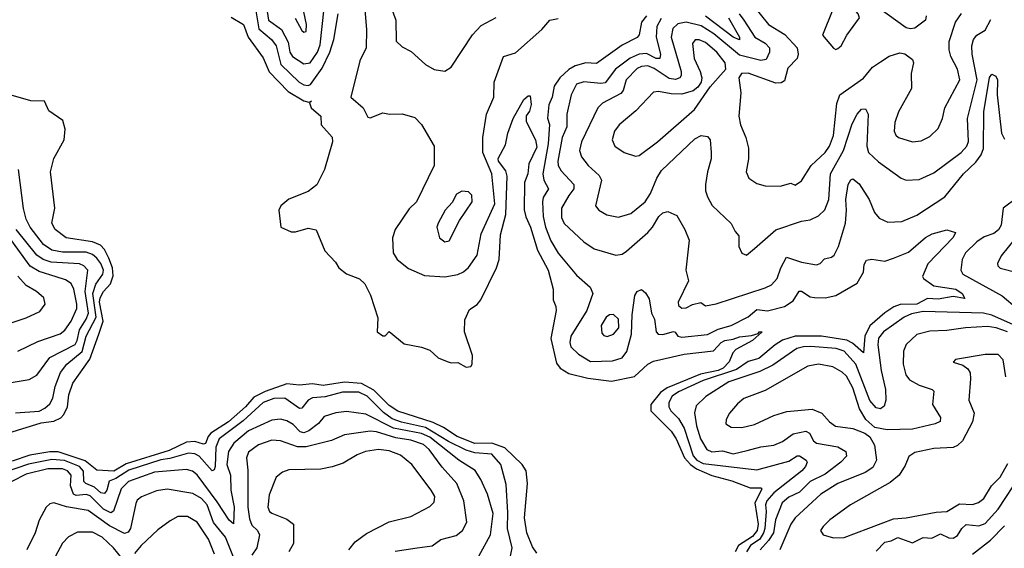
# Model space of a CAD drawing. Extents: x 1443846 to 1577407, y 839182 to 927291.
# Tile 385 of 535: x 1550364 to 1554974, y 878872 to 881347. Entities that reach past the tile are written whole.
import ezdxf

# ---------------------------------------------------------------- set-up
doc = ezdxf.new("R2010")
doc.units = 0

msp = doc.modelspace()

# ---------------------------------------------------------------- linework, layer by layer
at = {"layer": '0CON20XD'}
for points in [[(1552088.2, 881448.2), (1552125.4, 881345), (1552127.2, 881247.2), (1552155, 881219.2), (1552197.3, 881197.3), (1552265, 881137.5), (1552305, 881114.4), (1552355, 881106), (1552385, 881124), (1552484.2, 881275.8), (1552525, 881319.5), (1552595, 881357.5)], [(1554185, 881207.5), (1554195, 881212.5), (1554210, 881225), (1554237.1, 881275), (1554295.5, 881355), (1554289.6, 881375), (1554272.9, 881395), (1554235, 881431.9), (1554215, 881438.6), (1554199.3, 881430.7), (1554170.9, 881395), (1554123.3, 881275), (1554175, 881213.3), (1554185, 881207.5)], [(1554607.8, 881365), (1554604.6, 881345), (1554555, 881307.3), (1554535, 881303.8), (1554515, 881308.6), (1554336.7, 881436.7)], [(1551467.1, 881407.1), (1551483.9, 881303.9), (1551543.2, 881255), (1551565.3, 881225.3), (1551586.6, 881136.6), (1551672.5, 881055), (1551695, 881041.8), (1551715, 881038.9), (1551726, 881044), (1551780.5, 881119.5), (1551816.1, 881195), (1551834.8, 881254.8)], [(1551523, 881385), (1551529.6, 881345), (1551590.8, 881300.8), (1551621, 881241), (1551629.6, 881195), (1551641.4, 881175), (1551695, 881139.7), (1551725, 881144.7), (1551759, 881195), (1551770.6, 881229.4), (1551789.3, 881400.7)], [(1551653.8, 881353.8), (1551685, 881295.7), (1551695, 881288.6), (1551705, 881291.2), (1551707.8, 881325), (1551695, 881383.8)], [(1551979.6, 881395), (1551988.8, 881298.8), (1551987.2, 881215), (1551956.5, 881155), (1551914.5, 880984.5), (1551972.9, 880935), (1551995, 880890), (1552005, 880887.5), (1552065, 880910.8), (1552095.7, 880904.3), (1552155, 880906.7), (1552215, 880889.4), (1552245, 880856), (1552304.4, 880755), (1552304.4, 880665), (1552221.5, 880495), (1552188.6, 880461.4), (1552122, 880365), (1552110, 880325), (1552112.3, 880255), (1552131.8, 880225), (1552185, 880182.1), (1552260.1, 880150.1), (1552355, 880143.5), (1552415, 880154.7), (1552442.9, 880167.1), (1552465, 880186.2), (1552505.9, 880244.1), (1552525.2, 880345), (1552589.2, 880485), (1552574.3, 880625), (1552532.1, 880725), (1552532.1, 880795), (1552549.2, 880905), (1552583.8, 880985), (1552585.6, 881055), (1552630, 881175), (1552685, 881191.5), (1552808.8, 881301.2), (1552845.9, 881344.1), (1552885, 881352.7)], [(1553804.7, 881405), (1553869.7, 881325), (1553947.2, 881277.2), (1554004.8, 881214.8), (1554009.5, 881185), (1554004.7, 881165), (1553960.3, 881119.7), (1553945, 881061.5), (1553929.4, 881050.6), (1553905, 881050.4), (1553775, 881096.2), (1553743.3, 881095), (1553731.2, 881075), (1553740.5, 881005), (1553731.1, 880895), (1553738.8, 880855), (1553764.5, 880795), (1553776.4, 880745), (1553776.7, 880695), (1553765.8, 880635), (1553778, 880605), (1553815, 880580), (1553855, 880569.5), (1553925, 880567.3), (1553975, 880582), (1553995, 880572.5), (1554025, 880592), (1554070, 880665), (1554135, 880725.3), (1554156.1, 880755), (1554175.2, 880805), (1554189.6, 880955), (1554204.2, 880995), (1554315, 881073.5), (1554356.9, 881125), (1554395, 881149.8), (1554435, 881176), (1554485, 881191.4), (1554507.8, 881187.8), (1554545, 881160), (1554549.1, 881145), (1554537.5, 881095), (1554540, 881025), (1554478.5, 880915), (1554462.1, 880865), (1554459.1, 880825), (1554466.1, 880806.1), (1554479.2, 880795), (1554545, 880774.6), (1554585, 880779.5), (1554625, 880799.4), (1554665, 880838), (1554684.6, 880885), (1554696.2, 880935), (1554765.4, 881065), (1554755.4, 881115), (1554723.9, 881175), (1554715.9, 881205.9), (1554715.9, 881245), (1554745.3, 881335), (1554774.5, 881375.5)], [(1551355, 881359.2), (1551412.9, 881325), (1551433.4, 881265), (1551505, 881168.1), (1551532.2, 881102.2), (1551620.9, 881010.9), (1551695, 880966.8), (1551718.8, 880961.2), (1551730, 880965), (1551721.7, 880958.3), (1551729.2, 880935), (1551774, 880895), (1551776.2, 880855), (1551826.6, 880796.6), (1551829.5, 880775), (1551790.9, 880645), (1551756.2, 880573.8), (1551715, 880542.5), (1551625, 880506.2), (1551587.5, 880475), (1551577.5, 880455), (1551587.5, 880375), (1551636.1, 880353.9), (1551655, 880353.8), (1551715, 880371.2), (1551753, 880363), (1551793.8, 880265), (1551842.3, 880212.3), (1551858.8, 880185), (1551895, 880157.5), (1551955, 880134.3), (1551980.7, 880110.7), (1552007.2, 880057.2), (1552040.6, 879950.6), (1552038, 879885), (1552065, 879866.7), (1552075, 879866.7), (1552095, 879887.5), (1552165, 879828.9), (1552246.2, 879813.8), (1552285, 879800), (1552323.9, 879763.9), (1552365, 879746.7), (1552385, 879740), (1552415, 879742.5), (1552455, 879720), (1552476.7, 879723.3), (1552482.5, 879735), (1552484, 879775), (1552446.5, 879885), (1552448, 879942), (1552470.6, 879989.4), (1552505.9, 880014.1), (1552522.7, 880035), (1552597.5, 880185), (1552609.6, 880225), (1552615, 880340), (1552640.3, 880435), (1552647.2, 880615), (1552640.1, 880640.1), (1552605.6, 880685), (1552605, 880697.5), (1552639.2, 880760.8), (1552650.4, 880815), (1552675.5, 880885), (1552725, 880972.9), (1552745, 880991.2), (1552755, 880990), (1552759.3, 880950.7), (1552750.9, 880919.1), (1552735, 880897.5), (1552735, 880870), (1552779.4, 880785), (1552785, 880750), (1552748.6, 880671.4), (1552742.7, 880625), (1552728.2, 880585), (1552726.6, 880456.6), (1552733.3, 880423.3), (1552756.1, 880376.1), (1552788.5, 880268.5), (1552838.3, 880175), (1552862.2, 880085), (1552862.2, 880035), (1552874.4, 880005), (1552875.5, 879985), (1552851.6, 879855), (1552878.3, 879738.3), (1552895, 879716), (1552935, 879690.3), (1553025, 879668.3), (1553135.2, 879655.2), (1553243, 879677), (1553305, 879734.4), (1553332.4, 879747.6), (1553475, 879780.6), (1553613.3, 879796.7), (1553648.2, 879835), (1553665, 879844.7), (1553705, 879850.7), (1553735, 879862.4), (1553790.9, 879869.1), (1553822.5, 879877.5), (1553825.8, 879885.8), (1553840, 879885), (1553795, 879844.4), (1553716.5, 879803.5), (1553703.1, 879786.9), (1553686.2, 879745), (1553658.3, 879715), (1553635, 879704.8), (1553552.3, 879687.7), (1553396.5, 879623.5), (1553365, 879601.3), (1553319.3, 879545), (1553319.2, 879515), (1553415, 879420.9), (1553437.5, 879385), (1553477, 879295), (1553505, 879264)], [(1551834.8, 881254.8), (1551856.2, 881373.8)], [(1553298.6, 881365), (1553275.6, 881335), (1553264.2, 881275.8), (1553255, 881262.9), (1553185, 881228.4), (1553065, 881142.5), (1553015, 881144.8), (1552965, 881130.6), (1552935, 881114.2), (1552892.9, 881075), (1552866, 881035), (1552858.1, 880985), (1552841.7, 880948.3), (1552835.9, 880885.9), (1552844.2, 880855.8), (1552838.4, 880765), (1552813.6, 880625), (1552818.3, 880595), (1552840, 880555), (1552814.7, 880515), (1552811.4, 880495), (1552815.6, 880425), (1552825.9, 880375), (1552851.2, 880311.2), (1552885, 880254.6), (1552970.7, 880150.7), (1553035.6, 880095), (1553048.2, 880065), (1553020, 879985), (1552945.3, 879865), (1552939.5, 879835), (1552945, 879815.7), (1552980.9, 879780.9), (1553036.9, 879746.9), (1553139.8, 879750.2), (1553185, 879764), (1553206.7, 879793.3), (1553228, 879875), (1553232.5, 879965), (1553245, 880056.2), (1553255, 880074.2), (1553275, 880084), (1553295, 880068), (1553310.8, 880040.8), (1553323, 879973), (1553336.1, 879945), (1553345, 879886), (1553354.2, 879874.2), (1553375, 879873), (1553425, 879886.9), (1553433.7, 879883.7), (1553445.6, 879865), (1553465, 879860.5), (1553585, 879873.5), (1553635, 879898.8), (1553695, 879915.7), (1553775, 879956.6), (1553815, 879990.8), (1553865.5, 879984.5), (1553945.2, 880004.8), (1553985, 880031.5), (1554013.6, 880076.4), (1554025, 880075.3), (1554065, 880050), (1554085, 880045.9), (1554135, 880044.8), (1554185, 880055.9), (1554285, 880113.1), (1554314.3, 880165), (1554318.8, 880201.2), (1554328.8, 880221.2), (1554354.2, 880225.8), (1554415, 880216.5), (1554455, 880230.9), (1554525, 880258.9), (1554605, 880326.8), (1554636.2, 880345), (1554705, 880363.3), (1554745, 880350), (1554735, 880327.5), (1554616.2, 880203.8), (1554591.2, 880145), (1554596.2, 880135), (1554645, 880100.4), (1554747.9, 880085), (1554776.9, 880065), (1554788.8, 880041.2), (1554735, 880051.6), (1554665, 880038.7), (1554615, 880041.9), (1554565, 880014.7), (1554486.6, 880013.4), (1554456.8, 880003.2), (1554414.9, 879975.1), (1554345, 879913.2), (1554320.9, 879865), (1554315, 879787.5), (1554263, 879833), (1554237.3, 879847.3), (1554118.8, 879865), (1553995.3, 879864.7), (1553935, 879846.3), (1553901.1, 879825), (1553825, 879760.3), (1553775, 879747.2), (1553720, 879710), (1553565, 879657.1), (1553448.2, 879605), (1553419.2, 879585), (1553404.3, 879555), (1553404.2, 879535), (1553412.8, 879515), (1553449.4, 879479.4), (1553475.3, 879435.3), (1553517.9, 879305), (1553535, 879284.9), (1553565, 879268.5), (1553815, 879239.5), (1553965, 879280.4), (1554005, 879304.6), (1554015.6, 879305), (1554046.5, 879285), (1554051.2, 879275), (1554043.4, 879255), (1554026.9, 879235), (1553895, 879131.6), (1553862.4, 879095), (1553856.6, 879075), (1553859.9, 879045), (1553853, 878965), (1553846.7, 878945), (1553829, 878915), (1553786, 878885), (1553767.1, 878855)], [(1553367.9, 881352.1), (1553347.4, 881315), (1553343.6, 881265), (1553364.8, 881185), (1553361.9, 881165), (1553345, 881165.7), (1553298.8, 881188.8), (1553265, 881186), (1553223.2, 881166.8), (1553153.1, 881115), (1553105, 881052.1), (1553085, 881048.7), (1553005, 881056.4), (1552971.2, 881045), (1552945.8, 880995), (1552925.8, 880905), (1552926.8, 880845), (1552904.8, 880795.2), (1552884.5, 880685), (1552886.2, 880665), (1552899.5, 880639.5), (1552959.3, 880575), (1552958.4, 880555), (1552935.5, 880524.5), (1552901.6, 880465), (1552901.3, 880421.3), (1552913.3, 880393.3), (1553005, 880307.5), (1553054, 880274), (1553155, 880244.4), (1553185, 880250), (1553205, 880262.5), (1553305, 880350.3), (1553327.1, 880375), (1553356.5, 880425), (1553375, 880442.4), (1553398.8, 880448.8), (1553440.5, 880430.5), (1553478.5, 880365), (1553499.1, 880315), (1553483.6, 880175), (1553495.5, 880125), (1553446.9, 880025), (1553449.4, 880009.4), (1553465, 879996.7), (1553485, 879997.5), (1553515, 880014), (1553553.2, 880023.2), (1553575, 880006.9), (1553625, 880016.6), (1553855, 880091.3), (1553885, 880106.2), (1553911.1, 880135), (1553927.6, 880185), (1553955, 880234.5), (1554025, 880212.5), (1554095, 880199.2), (1554111.4, 880205), (1554132.4, 880227.6), (1554165, 880234.6), (1554177.8, 880245), (1554197.7, 880285), (1554230.5, 880395), (1554236.1, 880455), (1554232, 880505), (1554243.9, 880576.1), (1554255, 880598), (1554265, 880601.2), (1554295, 880578), (1554340.9, 880505), (1554367.1, 880445), (1554388.5, 880418.5), (1554428.9, 880398.9), (1554495, 880402.5), (1554565, 880431.8), (1554695, 880518), (1554782.9, 880625), (1554840.4, 880679.6), (1554865.4, 880714.7), (1554876.6, 880743.4), (1554877.9, 880915), (1554904.2, 881075.8), (1554915, 881092.2), (1554935, 881083.1), (1554941.9, 881065), (1554941.1, 880995), (1554961.4, 880815), (1554975, 880787.3)], [(1553732.6, 881375), (1553755, 881345.3), (1553805.6, 881265.6), (1553855, 881237.8), (1553875.2, 881215.2), (1553875.3, 881195), (1553858.7, 881161.3), (1553833.9, 881156.1), (1553735, 881181.5), (1553615, 881280.4), (1553555, 881318.2), (1553485, 881334.9), (1553445, 881327.8), (1553422.7, 881305), (1553414.8, 881265.2), (1553460.6, 881105), (1553461.4, 881085), (1553455.3, 881075), (1553435, 881066.2), (1553405, 881071.7), (1553335, 881117.9), (1553305, 881130.2), (1553275, 881128.6), (1553255, 881118.9), (1553203.3, 881065), (1553189.1, 881015), (1553179.1, 881000.9), (1553093.2, 880956.8), (1553070.4, 880935), (1552995.3, 880775), (1552986, 880735), (1552994.6, 880705), (1553025.4, 880665), (1553077.4, 880617.4), (1553088.5, 880595), (1553060, 880475), (1553075.8, 880455), (1553113.6, 880433.6), (1553167.6, 880422.4), (1553225, 880438.9), (1553292.7, 880495), (1553317.2, 880532.8), (1553347.5, 880605), (1553369.2, 880640.8), (1553525, 880788.8), (1553555, 880804.4), (1553585, 880800.8), (1553596.7, 880785), (1553602.1, 880725), (1553601.5, 880695), (1553584, 880635), (1553575.3, 880575), (1553575.4, 880545), (1553585, 880518), (1553606.7, 880476.7), (1553695, 880392.9), (1553714.6, 880354.6), (1553732, 880335), (1553730.8, 880285), (1553745, 880253.8), (1553767.5, 880245), (1553805, 880275.8), (1553905, 880363.6), (1554025, 880403.5), (1554065, 880409.5), (1554105, 880428.5), (1554133.7, 880456.4), (1554152.9, 880505), (1554159.8, 880625), (1554220.8, 880735), (1554261.2, 880858.8), (1554285, 880904.4), (1554305, 880927.8), (1554325, 880930), (1554337.3, 880905), (1554331.1, 880755), (1554338.2, 880725), (1554385, 880680.9), (1554492, 880605), (1554515, 880595.6), (1554575, 880598.8), (1554645, 880630), (1554771.5, 880725), (1554798.7, 880755), (1554807.3, 880777.3), (1554802, 880885), (1554847.8, 881065), (1554823.9, 881186.1), (1554822.6, 881225), (1554829.7, 881255), (1554844.8, 881275.2), (1554885, 881298.4), (1554911.5, 881348.5)], [(1553683.2, 881355), (1553735, 881265.4), (1553735, 881252.7), (1553705, 881265.2), (1553575, 881362.8)], [(1553247.5, 880707.5), (1553265, 880711.9), (1553351.1, 880775), (1553523.9, 880926.1), (1553597.8, 881032.2), (1553671.2, 881115), (1553666.7, 881145), (1553628, 881195), (1553575, 881239.5), (1553545, 881252.9), (1553526.9, 881253.1), (1553514, 881235), (1553521.4, 881165), (1553550.4, 881105), (1553557.3, 881075), (1553554.5, 881055), (1553539.6, 881030.4), (1553516.8, 881013.2), (1553465, 880998.4), (1553415, 881000), (1553355, 881011.5), (1553331.7, 881008.3), (1553249.7, 880920.3), (1553171.5, 880855), (1553149.1, 880825), (1553138.5, 880785), (1553150, 880755), (1553193.8, 880725), (1553247.5, 880707.5)], [(1550309.3, 879410.7), (1550465, 879459.8), (1550525, 879467.3), (1550556.5, 879483.5), (1550571, 879499), (1550588.6, 879535), (1550595, 879590), (1550612.9, 879645), (1550692.7, 879757.3), (1550734.5, 879875), (1550755.1, 879935), (1550738.8, 880025), (1550740.5, 880045), (1550757, 880075), (1550789.8, 880110.2), (1550802.3, 880147.7), (1550798.9, 880185), (1550781.1, 880231.1), (1550761.6, 880271.6), (1550742, 880292), (1550705, 880307.2), (1550582.5, 880325), (1550530, 880365), (1550514.4, 880395), (1550528.8, 880465), (1550508, 880635), (1550525, 880697.5), (1550573.3, 880785), (1550578, 880835), (1550566, 880875), (1550500.3, 880920.3), (1550480, 880965), (1550416.5, 880966.5), (1550325, 880992.9)], [(1550345, 879505.8), (1550455, 879514.8), (1550481.9, 879528.1), (1550505, 879549.3), (1550519.1, 879575), (1550531, 879629), (1550555, 879694.6), (1550585, 879734.7), (1550656.8, 879793.2), (1550675, 879865.9), (1550722, 879955), (1550706.4, 880065), (1550721.5, 880108.5), (1550753.2, 880155), (1550756.2, 880175), (1550744.3, 880205), (1550725, 880230.6), (1550705, 880247.4), (1550675, 880259.1), (1550565, 880258.1), (1550515, 880267.7), (1550476, 880295), (1550413.4, 880375), (1550395, 880413.1), (1550382.3, 880462.3), (1550358.3, 880645)], [(1552355, 880306.7), (1552375, 880311.2), (1552422.9, 880407.1), (1552482.5, 880495), (1552481.1, 880525), (1552465, 880541.1), (1552435, 880544.4), (1552409.5, 880530.5), (1552389.3, 880490.7), (1552356.9, 880455), (1552322.9, 880395), (1552317.5, 880375), (1552330, 880325), (1552355, 880306.7)], [(1555035.5, 880514.5), (1554969.3, 880465), (1554958.9, 880385), (1554947.5, 880362.5), (1554925, 880346.5), (1554879.7, 880330.3), (1554845, 880306.8), (1554792, 880255), (1554776.1, 880225), (1554771.2, 880175), (1554780, 880155), (1554964.8, 880054.8), (1555033.9, 879995)], [(1550355, 879795.3), (1550449.4, 879840.6), (1550554.3, 879875.7), (1550576.4, 879893.6), (1550605.7, 879935), (1550631.4, 879995), (1550632.2, 880015), (1550617.6, 880085), (1550605, 880111.2), (1550579.4, 880129.4), (1550535, 880143), (1550455, 880167.8), (1550413.6, 880193.6), (1550310, 880335)], [(1550315, 879646.7), (1550408.1, 879661.9), (1550445, 879683.3), (1550504.8, 879765.2), (1550624.1, 879825.9), (1550633.9, 879845), (1550644.4, 879895), (1550676.3, 879945), (1550687, 879973), (1550671.1, 880075), (1550683.2, 880175), (1550665, 880194.7), (1550643.8, 880203.8), (1550512, 880212), (1550474.9, 880224.9), (1550445.2, 880245), (1550348.5, 880365)], [(1555025, 880321.8), (1554958.7, 880241.3), (1554942.7, 880205), (1554943.6, 880195), (1554955, 880183.3), (1555035, 880164)], [(1550325, 879928.2), (1550395, 879951.2), (1550458.7, 879981.3), (1550484.3, 880015), (1550477.8, 880045), (1550442.9, 880075), (1550395, 880102.3), (1550355, 880146.1)], [(1553115, 879863.8), (1553145, 879874.6), (1553169.5, 879905), (1553167.8, 879945), (1553145, 879966.8), (1553125, 879964.7), (1553109.6, 879955), (1553086.7, 879915), (1553089.4, 879879.4), (1553098.8, 879868.8), (1553115, 879863.8)], [(1555017.7, 879917.7), (1554915, 879963.6), (1554877, 879973), (1554595, 879980.2), (1554539.4, 879970.6), (1554505, 879954.8), (1554408.4, 879885), (1554385, 879855.5), (1554382.2, 879825), (1554397.3, 879705), (1554417.5, 879615), (1554419.4, 879565), (1554412.4, 879537.6), (1554395, 879525.3), (1554375, 879529.3), (1554344.5, 879564.5), (1554279.7, 879735), (1554225, 879794.8), (1554187.1, 879807.2), (1554066.3, 879816.3), (1554033.9, 879816.1), (1554002.2, 879807.8), (1553891.1, 879728.9), (1553829.4, 879700.6), (1553685, 879652), (1553577.3, 879582.7), (1553531.1, 879538.9), (1553524.2, 879505.8), (1553533.4, 879445), (1553551.5, 879385), (1553581.3, 879335), (1553605, 879323.9), (1553655, 879328.3), (1553705, 879314.8), (1553770.5, 879329.5), (1553835, 879347.1), (1553895, 879354.7), (1553935, 879371.6), (1553985, 879408.6), (1554045, 879420.5), (1554061.7, 879411.7), (1554080.9, 879375), (1554094.2, 879364.2), (1554195, 879346.5), (1554232.9, 879325), (1554235, 879304), (1554208.9, 879275), (1554135, 879219), (1554065.8, 879185), (1554015.1, 879134.9), (1553965, 879111.3), (1553934.9, 879085.1), (1553902.7, 879005), (1553893.1, 878945), (1553870.8, 878909.2), (1553830.7, 878865)], [(1554988.4, 879885), (1554935.6, 879905), (1554895, 879911), (1554792.5, 879905), (1554705, 879891.2), (1554625, 879889.4), (1554565, 879872.5), (1554515, 879826.7), (1554502.7, 879795), (1554500, 879735), (1554513.8, 879685), (1554530.8, 879660.8), (1554575.2, 879635.2), (1554636.2, 879616.2), (1554645, 879607.5), (1554637.7, 879545), (1554675.5, 879485), (1554673.6, 879466.4), (1554651.2, 879455), (1554545, 879429.4), (1554425, 879426.5), (1554368.5, 879438.5), (1554325.4, 879475), (1554295.5, 879525.5), (1554265, 879622.7), (1554235, 879677.3), (1554215, 879697.1), (1554171.9, 879721.9), (1554105, 879734.7), (1554054.8, 879725.2), (1553855, 879610.8), (1553755, 879573.6), (1553725, 879548.9), (1553688.1, 879505), (1553672.5, 879475), (1553670, 879455), (1553695, 879439.5), (1553745, 879437.5), (1553805, 879451.6), (1553895, 879493.8), (1553956.7, 879513.3), (1554075, 879523.5), (1554120, 879505), (1554155.5, 879465), (1554184.3, 879444.3), (1554265, 879432.5), (1554321.7, 879411.7), (1554345, 879394.4), (1554366.7, 879355), (1554375.3, 879285), (1554359.1, 879250.9), (1554323, 879227), (1554195, 879176.2), (1554114.5, 879125.5), (1553994.5, 879015.5), (1553974.8, 878985.2), (1553923.9, 878865)], [(1554981.8, 879675), (1554968.1, 879755), (1554945, 879779.4), (1554885, 879779.1), (1554745, 879755.6), (1554735, 879743.3), (1554779.7, 879729.7), (1554802.7, 879712.7), (1554813.7, 879693.7), (1554816.4, 879665), (1554807.5, 879565), (1554832.4, 879505), (1554824.7, 879465), (1554777.7, 879375), (1554755, 879353.8), (1554735, 879343.5), (1554645, 879339.6), (1554555, 879320), (1554527.8, 879302.2), (1554509.7, 879259.7), (1554481.2, 879215), (1554439.9, 879180.1), (1554254.7, 879075.3), (1554157.1, 879005), (1554125.7, 878975), (1554114.2, 878955), (1554125.7, 878935.7), (1554175, 878921.8), (1554225, 878922.7), (1554455, 879009.5), (1554515.3, 879014.7), (1554655, 879041.9), (1554705, 879044.2), (1554765, 879080.6), (1554825, 879076.8), (1554854, 879086), (1554878.7, 879105), (1554913.6, 879165), (1554955, 879204.6), (1554990.1, 879269.9)], [(1552785, 878849.2), (1552765, 878878.8), (1552738, 878945), (1552727.5, 879015), (1552742.5, 879175), (1552735.9, 879235), (1552717.6, 879265), (1552635, 879343.2), (1552575, 879364.5), (1552495, 879363.5), (1552412.4, 879395), (1552348.4, 879438.4), (1552300.5, 879460.5), (1552135, 879514.4), (1552095, 879540.4), (1552022.8, 879612.8), (1551965, 879643.1), (1551885, 879649.5), (1551785, 879633.8), (1551735, 879641.6), (1551675, 879636.3), (1551615, 879641.5), (1551513.4, 879606.6), (1551460.2, 879579.8), (1551421.7, 879535), (1551342.4, 879465), (1551259.5, 879410.5), (1551246.8, 879395), (1551235, 879362.9), (1551225, 879359), (1551185, 879371.7), (1551145, 879369.4), (1551065, 879329.9), (1550862.2, 879267.7), (1550805, 879232.6), (1550725, 879237.8), (1550671.7, 879281.7), (1550545, 879323.8), (1550505, 879324), (1550412, 879308), (1550329.2, 879280.8)], [(1552662.5, 878835), (1552670, 878875), (1552648, 878965), (1552650.3, 879040.3), (1552641.6, 879171.6), (1552616.7, 879265), (1552575, 879312.3), (1552495, 879319.9), (1552455, 879331.5), (1552372.7, 879372.7), (1552265, 879438), (1552152.3, 879462.3), (1552108.8, 879478.8), (1552067.8, 879507.8), (1551991.4, 879585), (1551952.9, 879602.9), (1551875, 879603.7), (1551795, 879581.4), (1551735, 879577.3), (1551714.7, 879565), (1551685, 879528.2), (1551675, 879526.1), (1551605, 879575.6), (1551555, 879574.1), (1551505, 879555.5), (1551410.6, 879469.4), (1551299.1, 879385), (1551283.5, 879345), (1551280.2, 879255), (1551275, 879239.1), (1551265.8, 879234.2), (1551205, 879304), (1551185, 879314.8), (1551155, 879318), (1551067.4, 879292.6), (1551025, 879286.8), (1550875, 879238.3), (1550815, 879198.7), (1550782.9, 879187.1), (1550772, 879145), (1550761.1, 879128.9), (1550745, 879132.3), (1550715, 879158.7), (1550673.8, 879175), (1550664.8, 879185.2)], [(1552514.6, 878835), (1552568.1, 878935), (1552580.6, 879035), (1552555.2, 879125.2), (1552523.9, 879193.9), (1552496.3, 879236.3), (1552420.7, 879285), (1552285, 879392.2), (1552245, 879409.1), (1552115, 879433.9), (1551985, 879500.8), (1551895, 879511.9), (1551845, 879505.8), (1551790.2, 879489.8), (1551762.9, 879457.1), (1551717.7, 879422.3), (1551695, 879412.5), (1551678, 879418), (1551645, 879451.2), (1551615, 879469.7), (1551585, 879476.8), (1551545, 879472.7), (1551435, 879421.5), (1551366.7, 879365), (1551341.9, 879325), (1551334.2, 879265), (1551351.7, 879215), (1551353.7, 879145), (1551369.1, 879065), (1551365, 878987.5), (1551345, 879003.3), (1551289.3, 879089.3), (1551195, 879216), (1551174, 879234), (1551145, 879241.4), (1550995, 879229.3), (1550874.4, 879185.6), (1550839.7, 879150.3), (1550803.3, 879046.7), (1550791, 879039)], [(1552121.7, 878858.3), (1552225.3, 878874.7), (1552295, 878884.5), (1552336.2, 878913.8), (1552407.8, 878932.2), (1552437.8, 878955), (1552457.3, 878995), (1552444.2, 879095), (1552411.4, 879175), (1552341.6, 879251.6), (1552282, 879335), (1552255, 879358), (1552195, 879378.6), (1552125, 879388.9), (1552035, 879417.2), (1552005, 879421), (1551885, 879403.1), (1551823.7, 879376.4), (1551705, 879347.8), (1551665, 879347.9), (1551585, 879374.7), (1551545, 879378.3), (1551483.2, 879356.8), (1551435, 879322.2), (1551426.2, 879295), (1551432.7, 879237.3), (1551431.9, 879065), (1551440.2, 879010.2), (1551450.5, 878980.5), (1551477.7, 878955), (1551487.3, 878935), (1551473.9, 878875), (1551450.6, 878839.4)], [(1551905.2, 878865), (1551935, 878903.1), (1551988.1, 878941.9), (1552094.2, 878995.8), (1552195, 879021.2), (1552285, 879067.8), (1552305, 879088.8), (1552307.3, 879115), (1552291.2, 879145), (1552200, 879265), (1552147.9, 879307.9), (1552095, 879328.8), (1552045, 879334.7), (1551984, 879325), (1551945, 879309.7), (1551879.6, 879270.4), (1551826.8, 879253.2), (1551775, 879243.4), (1551625, 879239.6), (1551595, 879228.2), (1551565.3, 879204.7), (1551532.8, 879122.8), (1551526.6, 879065), (1551534.6, 879045), (1551545, 879036.9), (1551615, 879008.5), (1551646.7, 878985), (1551646.7, 878895), (1551624.5, 878855)], [(1550664.8, 879185.2), (1550663, 879233), (1550644, 879255), (1550575, 879283.4), (1550515, 879287.5), (1550405, 879266.3), (1550292.2, 879227.8)], [(1553505, 879264), (1553533.5, 879243.5), (1553605, 879213.2), (1553698.6, 879188.6), (1553784.6, 879154.6), (1553834.7, 879154.7), (1553839, 879149), (1553806.9, 879085), (1553821.2, 878985), (1553816.5, 878955), (1553795, 878927), (1553729, 878885), (1553714.2, 878855)], [(1550791, 879039), (1550756.7, 879055), (1550695, 879117.2), (1550675, 879123.9), (1550629.6, 879119.6), (1550616.3, 879126.3), (1550602.4, 879165), (1550604.8, 879215), (1550588.1, 879235), (1550564.3, 879245), (1550495.8, 879245), (1550395, 879219.7), (1550328.2, 879185)], [(1554375, 878859.5), (1554415, 878901), (1554445, 878906.6), (1554475, 878922.3), (1554545, 878897.5), (1554595, 878923.4), (1554635, 878919.1), (1554675, 878939.7), (1554715, 878920.7), (1554735, 878920), (1554755, 878932.1), (1554775, 878964.5), (1554795, 878983.3), (1554855, 878978.1), (1554885, 878988.4), (1554946.1, 879055), (1555050.3, 879215)], [(1551365, 878830), (1551327.4, 878925), (1551272.5, 878992.5), (1551242.6, 879075), (1551215, 879105.6), (1551175, 879129.5), (1551055, 879149.3), (1551005, 879140.7), (1550935, 879112.7), (1550915, 879096.9), (1550908.7, 879081.3), (1550883.8, 878965), (1550872.1, 878947.9), (1550855, 878941), (1550785, 878976.9), (1550685, 879049.2), (1550584, 879066), (1550525, 879084.5), (1550505, 879080), (1550487.8, 879065), (1550455, 879004.2), (1550436.8, 878945), (1550398.2, 878865)], [(1551276.5, 878845), (1551248.3, 878915), (1551195, 878993.8), (1551150.7, 879020.7), (1551105, 879021.3), (1551068.5, 879001.5), (1551011, 878959), (1550933.1, 878885), (1550902.5, 878847.5)], [(1550844.4, 878825), (1550803.9, 878875), (1550751.2, 878925), (1550705, 878948.1), (1550635, 878947.9), (1550593.7, 878926.4), (1550565, 878896.9), (1550510.5, 878795)], [(1554826, 878844), (1554909.6, 878910.4), (1554975, 878977.6)]]:
    msp.add_lwpolyline(points, dxfattribs=at)

doc.saveas('drawing.dxf')
